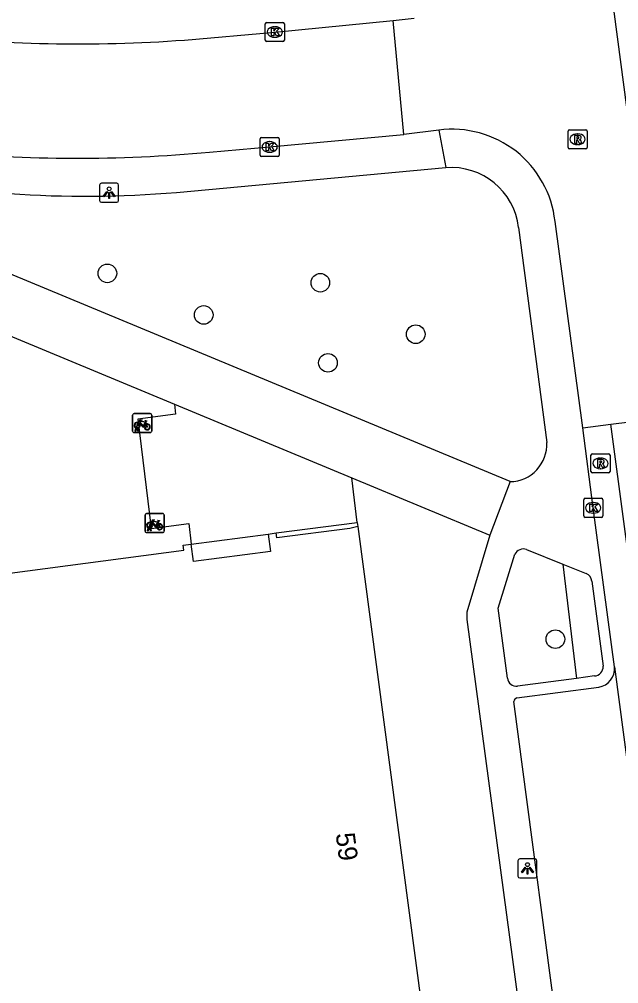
# Model space of a CAD drawing. Extents: x 160557 to 161245, y 385330 to 386505.
# Drawn here: x 161065.9 to 161097.3, y 385813.3 to 385863.9 of the extents above; entities that cross this region are included whole.
import ezdxf

# ---------------------------------------------------------------- set-up
doc = ezdxf.new("R2010")
doc.units = 0
for name, color, linetype in [('IMGEO_Boom', 7, 'Continuous'), ('IMGEO_Fietsenrek', 7, 'Continuous'), ('IMGEO_Groenvoorziening', 7, 'Continuous'), ('IMGEO_Kolk', 7, 'Continuous'), ('IMGEO_Lichtpunt', 7, 'Continuous'), ('IMGEO_Pand', 7, 'Continuous'), ('IMGEO_Pand_nummerreeks', 7, 'Continuous'), ('IMGEO_Rijbaan_lokaal_gesloten', 7, 'Continuous'), ('IMGEO_Rijbaan_lokaal_open', 7, 'Continuous'), ('IMGEO_Rioolput', 7, 'Continuous'), ('IMGEO_Voetpad_open', 7, 'Continuous')]:
    doc.layers.add(name, color=color, linetype=linetype)

msp = doc.modelspace()

# ---------------------------------------------------------------- linework, layer by layer
at = {"layer": 'IMGEO_Boom'}
for centre in [(161070.495, 385850.602), (161081.676, 385850.111), (161075.553, 385848.42), (161086.683, 385847.406), (161082.076, 385845.905), (161094.014, 385831.398)]:
    msp.add_circle(centre, 0.489, dxfattribs=at)
at = {"layer": 'IMGEO_Fietsenrek'}
for p, q in [((161071.822, 385842.315), (161071.822, 385843.156)), ((161071.822, 385843.156), (161071.822, 385842.315)), ((161071.897, 385843.24), (161072.738, 385843.24)), ((161072.738, 385843.24), (161071.897, 385843.24)), ((161072.822, 385843.165), (161072.822, 385842.324)), ((161072.822, 385842.324), (161072.822, 385843.165)), ((161072.509, 385842.789), (161072.545, 385842.694)), ((161072.747, 385842.24), (161071.906, 385842.24)), ((161071.906, 385842.24), (161072.747, 385842.24)), ((161071.949, 385842.324), (161071.988, 385842.484)), ((161071.983, 385842.324), (161071.949, 385842.324)), ((161072.018, 385842.472), (161071.983, 385842.324)), ((161072.06, 385842.496), (161072.059, 385842.5)), ((161072.101, 385842.324), (161072.067, 385842.466)), ((161072.091, 385842.507), (161072.092, 385842.5)), ((161072.099, 385842.47), (161072.134, 385842.324)), ((161072.134, 385842.324), (161072.101, 385842.324)), ((161072.55, 385837.993), (161073.391, 385837.993)), ((161073.391, 385837.993), (161072.55, 385837.993)), ((161072.475, 385837.068), (161072.475, 385837.909)), ((161072.475, 385837.909), (161072.475, 385837.068)), ((161073.162, 385837.542), (161073.198, 385837.447)), ((161073.475, 385837.918), (161073.475, 385837.077)), ((161073.475, 385837.077), (161073.475, 385837.918)), ((161073.4, 385836.993), (161072.559, 385836.993)), ((161072.559, 385836.993), (161073.4, 385836.993)), ((161072.602, 385837.077), (161072.641, 385837.237)), ((161072.636, 385837.077), (161072.602, 385837.077)), ((161072.671, 385837.225), (161072.636, 385837.077)), ((161072.713, 385837.249), (161072.712, 385837.253)), ((161072.754, 385837.077), (161072.72, 385837.219)), ((161072.744, 385837.26), (161072.745, 385837.253)), ((161072.752, 385837.223), (161072.787, 385837.077)), ((161072.787, 385837.077), (161072.754, 385837.077))]:
    msp.add_line(p, q, dxfattribs=at)
for points in [[(161072.156, 385842.714), (161072.104, 385842.624), (161072.064, 385842.599), (161072.065, 385842.646), (161072.12, 385842.74)], [(161072.135, 385842.766), (161072.23, 385842.93), (161072.316, 385842.916), (161072.318, 385842.907), (161072.262, 385842.896), (161072.235, 385842.851), (161072.491, 385842.81)], [(161072.431, 385842.522), (161072.381, 385842.522), (161072.19, 385842.773), (161072.171, 385842.741)], [(161072.478, 385842.785), (161072.221, 385842.826), (161072.204, 385842.797), (161072.371, 385842.577), (161072.478, 385842.785)], [(161072.526, 385842.687), (161072.496, 385842.764), (161072.387, 385842.546), (161072.43, 385842.546)], [(161072.46, 385842.546), (161072.58, 385842.545), (161072.536, 385842.659)], [(161072.556, 385842.666), (161072.611, 385842.521), (161072.461, 385842.521)], [(161072.491, 385842.81), (161072.516, 385842.859), (161072.51, 385842.863), (161072.487, 385842.867), (161072.475, 385842.874), (161072.474, 385842.877), (161072.476, 385842.882), (161072.571, 385842.867), (161072.573, 385842.857), (161072.563, 385842.844), (161072.551, 385842.838), (161072.537, 385842.844), (161072.509, 385842.789)], [(161072.809, 385837.467), (161072.757, 385837.377), (161072.717, 385837.352), (161072.718, 385837.399), (161072.773, 385837.493)], [(161072.788, 385837.519), (161072.883, 385837.683), (161072.969, 385837.669), (161072.971, 385837.66), (161072.915, 385837.649), (161072.888, 385837.604), (161073.144, 385837.563)], [(161073.084, 385837.275), (161073.034, 385837.275), (161072.843, 385837.526), (161072.824, 385837.494)], [(161073.131, 385837.538), (161072.874, 385837.579), (161072.857, 385837.55), (161073.024, 385837.33), (161073.131, 385837.538)], [(161073.179, 385837.44), (161073.149, 385837.517), (161073.04, 385837.299), (161073.083, 385837.299)], [(161073.144, 385837.563), (161073.169, 385837.612), (161073.163, 385837.616), (161073.14, 385837.62), (161073.128, 385837.627), (161073.127, 385837.63), (161073.129, 385837.635), (161073.224, 385837.62), (161073.226, 385837.61), (161073.216, 385837.597), (161073.204, 385837.591), (161073.19, 385837.597), (161073.162, 385837.542)], [(161073.113, 385837.299), (161073.233, 385837.298), (161073.189, 385837.412)], [(161073.209, 385837.419), (161073.264, 385837.274), (161073.114, 385837.274)]]:
    msp.add_lwpolyline(points, dxfattribs=at)
for centre, radius, start, end in [((161071.9, 385843.162), 0.0779, 92.4484, 184.2845), ((161071.9, 385843.162), 0.0779, 92.4484, 184.2845), ((161072.744, 385843.162), 0.0779, 2.4484, 94.2845), ((161072.744, 385843.162), 0.0779, 2.4484, 94.2845), ((161072.062, 385842.625), 0.159, 62.6766, 242.1369), ((161072.062, 385842.625), 0.129, 63.3192, 238.903), ((161072.042, 385842.496), 0.0499, 12.8025, 158.6934), ((161072.062, 385842.625), 0.129, 283.6043, 43.4302), ((161072.062, 385842.625), 0.159, 283.5766, 46.6042), ((161072.589, 385842.541), 0.159, 113.3408, 178.3217), ((161072.589, 385842.541), 0.159, 187.0065, 105.7708), ((161072.589, 385842.541), 0.129, 113.923, 177.9556), ((161072.589, 385842.541), 0.129, 188.6715, 104.5883), ((161071.9, 385842.318), 0.0779, 182.4484, 274.2845), ((161071.9, 385842.318), 0.0779, 182.4484, 274.2845), ((161072.062, 385842.625), 0.159, 253.9967, 271.7867), ((161072.042, 385842.496), 0.0174, 12.8025, 163.4502), ((161072.062, 385842.625), 0.129, 253.415, 269.0204), ((161072.744, 385842.318), 0.0779, 272.4484, 4.2845), ((161072.744, 385842.318), 0.0779, 272.4484, 4.2845), ((161072.553, 385837.915), 0.0779, 92.4484, 184.2845), ((161072.553, 385837.915), 0.0779, 92.4484, 184.2845), ((161073.397, 385837.915), 0.0779, 2.4484, 94.2845), ((161073.397, 385837.915), 0.0779, 2.4484, 94.2845), ((161072.715, 385837.378), 0.159, 62.6766, 242.1369), ((161072.715, 385837.378), 0.129, 63.3192, 238.903), ((161072.715, 385837.378), 0.159, 283.5766, 46.6042), ((161072.553, 385837.071), 0.0779, 182.4484, 274.2845), ((161072.553, 385837.071), 0.0779, 182.4484, 274.2845), ((161072.695, 385837.249), 0.0499, 12.8025, 158.6934), ((161072.715, 385837.378), 0.159, 253.9967, 271.7867), ((161072.695, 385837.249), 0.0174, 12.8025, 163.4502), ((161072.715, 385837.378), 0.129, 253.415, 269.0204), ((161072.715, 385837.378), 0.129, 283.6043, 43.4302), ((161073.242, 385837.294), 0.159, 113.3408, 178.3217), ((161073.242, 385837.294), 0.159, 187.0065, 105.7708), ((161073.242, 385837.294), 0.129, 113.923, 177.9556), ((161073.242, 385837.294), 0.129, 188.6715, 104.5883), ((161073.397, 385837.071), 0.0779, 272.4484, 4.2845), ((161073.397, 385837.071), 0.0779, 272.4484, 4.2845)]:
    msp.add_arc(centre, radius, start, end, dxfattribs=at)
at = {"layer": 'IMGEO_Groenvoorziening'}
msp.add_lwpolyline([(161094.399, 385835.338), (161095.116, 385829.339)], dxfattribs=at)
at = {"layer": 'IMGEO_Kolk'}
for p, q in [((161078.786, 385862.849), (161078.786, 385863.701)), ((161078.861, 385863.775), (161079.713, 385863.775)), ((161079.274, 385863.555), (161079.299, 385863.555)), ((161079.787, 385863.701), (161079.787, 385862.849)), ((161079.297, 385862.995), (161079.272, 385862.995)), ((161079.713, 385862.775), (161078.861, 385862.775)), ((161078.589, 385857.738), (161079.441, 385857.738)), ((161078.514, 385856.812), (161078.514, 385857.664)), ((161079.002, 385857.518), (161079.027, 385857.518)), ((161079.515, 385857.664), (161079.515, 385856.812)), ((161079.441, 385856.738), (161078.589, 385856.738)), ((161079.025, 385856.958), (161079, 385856.958)), ((161095.501, 385837.866), (161095.501, 385838.718)), ((161095.576, 385838.792), (161096.428, 385838.792)), ((161095.989, 385838.572), (161096.014, 385838.572)), ((161096.502, 385838.718), (161096.502, 385837.866)), ((161096.012, 385838.012), (161095.987, 385838.012)), ((161096.428, 385837.792), (161095.576, 385837.792))]:
    msp.add_line(p, q, dxfattribs=at)
for points in [[(161078.786, 385862.849), (161078.786, 385863.701)], [(161078.861, 385863.775), (161079.713, 385863.775)], [(161079.107, 385863.475), (161079.23, 385863.475), (161079.23, 385863.324), (161079.36, 385863.475), (161079.524, 385863.475), (161079.378, 385863.324), (161079.531, 385863.075), (161079.379, 385863.075), (161079.294, 385863.239), (161079.23, 385863.172), (161079.23, 385863.075), (161079.107, 385863.075), (161079.107, 385863.475)], [(161079.787, 385863.701), (161079.787, 385862.849)], [(161079.713, 385862.775), (161078.861, 385862.775)], [(161078.589, 385857.738), (161079.441, 385857.738)], [(161078.514, 385856.812), (161078.514, 385857.664)], [(161078.835, 385857.438), (161078.958, 385857.438), (161078.958, 385857.287), (161079.088, 385857.438), (161079.252, 385857.438), (161079.106, 385857.287), (161079.259, 385857.038), (161079.107, 385857.038), (161079.022, 385857.202), (161078.958, 385857.135), (161078.958, 385857.038), (161078.835, 385857.038), (161078.835, 385857.438)], [(161079.515, 385857.664), (161079.515, 385856.812)], [(161079.441, 385856.738), (161078.589, 385856.738)], [(161095.501, 385837.866), (161095.501, 385838.718)], [(161095.576, 385838.792), (161096.428, 385838.792)], [(161095.822, 385838.492), (161095.945, 385838.492), (161095.945, 385838.341), (161096.075, 385838.492), (161096.239, 385838.492), (161096.093, 385838.341), (161096.246, 385838.092), (161096.094, 385838.092), (161096.009, 385838.256), (161095.945, 385838.189), (161095.945, 385838.092), (161095.822, 385838.092), (161095.822, 385838.492)], [(161096.502, 385838.718), (161096.502, 385837.866)], [(161096.428, 385837.792), (161095.576, 385837.792)]]:
    msp.add_lwpolyline(points, dxfattribs=at)
for centre, start, end in [((161078.863, 385863.699), 91.552, 178.448), ((161078.863, 385863.699), 91.552, 178.448), ((161079.711, 385863.699), 1.552, 88.448), ((161079.711, 385863.699), 1.552, 88.448), ((161078.863, 385862.851), 181.552, 268.448), ((161078.863, 385862.851), 181.552, 268.448), ((161079.711, 385862.851), 271.552, 358.448), ((161079.711, 385862.851), 271.552, 358.448), ((161078.591, 385857.662), 91.552, 178.448), ((161078.591, 385857.662), 91.552, 178.448), ((161079.439, 385857.662), 1.552, 88.448), ((161079.439, 385857.662), 1.552, 88.448), ((161078.591, 385856.814), 181.552, 268.448), ((161078.591, 385856.814), 181.552, 268.448), ((161079.439, 385856.814), 271.552, 358.448), ((161079.439, 385856.814), 271.552, 358.448), ((161095.578, 385838.716), 91.552, 178.448), ((161095.578, 385838.716), 91.552, 178.448), ((161096.426, 385838.716), 1.552, 88.448), ((161096.426, 385838.716), 1.552, 88.448), ((161095.578, 385837.868), 181.552, 268.448), ((161095.578, 385837.868), 181.552, 268.448), ((161096.426, 385837.868), 271.552, 358.448), ((161096.426, 385837.868), 271.552, 358.448)]:
    msp.add_arc(centre, 0.0765, start, end, dxfattribs=at)
for centre, major_axis, ratio, start_param, end_param in [((161079.273, 385863.275), (-0.387, 0.002), 0.722429, 4.712389, 7.853982), ((161079.298, 385863.275), (-0.39, 0.002), 0.717154, 1.570796, 4.712389), ((161079.001, 385857.238), (-0.387, 0.002), 0.722429, 4.712389, 7.853982), ((161079.026, 385857.238), (-0.39, 0.002), 0.717154, 1.570796, 4.712389), ((161095.988, 385838.292), (-0.387, 0.002), 0.722429, 4.712389, 7.853982), ((161096.013, 385838.292), (-0.39, 0.002), 0.717154, 1.570796, 4.712389)]:
    msp.add_ellipse(centre, major_axis=major_axis, ratio=ratio, start_param=start_param, end_param=end_param, dxfattribs=at)
at = {"layer": 'IMGEO_Lichtpunt'}
for p, q in [((161070.091, 385855.24), (161070.091, 385854.433)), ((161070.091, 385855.24), (161070.091, 385854.433)), ((161070.993, 385855.335), (161070.185, 385855.335)), ((161070.993, 385855.335), (161070.185, 385855.335)), ((161071.087, 385854.433), (161071.087, 385855.24)), ((161071.087, 385854.433), (161071.087, 385855.24)), ((161070.185, 385854.339), (161070.993, 385854.339)), ((161070.185, 385854.339), (161070.993, 385854.339)), ((161092.051, 385819.761), (161092.051, 385818.954)), ((161092.051, 385819.761), (161092.051, 385818.954)), ((161092.953, 385819.856), (161092.145, 385819.856)), ((161092.953, 385819.856), (161092.145, 385819.856)), ((161093.047, 385818.954), (161093.047, 385819.761)), ((161093.047, 385818.954), (161093.047, 385819.761)), ((161092.145, 385818.86), (161092.953, 385818.86)), ((161092.145, 385818.86), (161092.953, 385818.86))]:
    msp.add_line(p, q, dxfattribs=at)
for points in [[(161070.465, 385854.904), (161070.504, 385854.876), (161070.316, 385854.614), (161070.278, 385854.641), (161070.465, 385854.904)], [(161070.567, 385854.856), (161070.614, 385854.856), (161070.614, 385854.534), (161070.567, 385854.534), (161070.567, 385854.856)], [(161070.677, 385854.876), (161070.715, 385854.903), (161070.902, 385854.641), (161070.863, 385854.613), (161070.677, 385854.876)], [(161092.425, 385819.425), (161092.464, 385819.397), (161092.276, 385819.135), (161092.238, 385819.162), (161092.425, 385819.425)], [(161092.527, 385819.377), (161092.574, 385819.377), (161092.574, 385819.055), (161092.527, 385819.055), (161092.527, 385819.377)], [(161092.637, 385819.397), (161092.675, 385819.424), (161092.862, 385819.162), (161092.823, 385819.134), (161092.637, 385819.397)]]:
    msp.add_lwpolyline(points, dxfattribs=at)
for centre in [(161070.59, 385855.038), (161092.55, 385819.559)]:
    msp.add_circle(centre, 0.0994, dxfattribs=at)
for centre, start, end in [((161070.185, 385855.24), 90, 180), ((161070.185, 385855.24), 90, 180), ((161070.993, 385855.24), 0, 90), ((161070.993, 385855.24), 0, 90), ((161070.185, 385854.433), 180, 270), ((161070.185, 385854.433), 180, 270), ((161070.993, 385854.433), 270, 0), ((161070.993, 385854.433), 270, 360), ((161092.145, 385819.761), 90, 180), ((161092.145, 385819.761), 90, 180), ((161092.953, 385819.761), 0, 90), ((161092.953, 385819.761), 0, 90), ((161092.145, 385818.954), 180, 270), ((161092.145, 385818.954), 180, 270), ((161092.953, 385818.954), 270, 0), ((161092.953, 385818.954), 270, 360)]:
    msp.add_arc(centre, 0.0946, start, end, dxfattribs=at)
at = {"layer": 'IMGEO_Pand'}
for points in [[(161078.934, 385836.917), (161079.357, 385836.975)], [(161083.636, 385837.317), (161083.22, 385837.214), (161079.392, 385836.717), (161079.357, 385836.975)], [(161083.636, 385837.317), (161088.039, 385804.26)], [(161078.934, 385836.917), (161079.058, 385835.997), (161075.01, 385835.476), (161074.899, 385836.389)], [(161061.128, 385834.31), (161074.513, 385836.071), (161074.468, 385836.337), (161074.899, 385836.389)]]:
    msp.add_lwpolyline(points, dxfattribs=at)
at = {"layer": 'IMGEO_Rijbaan_lokaal_gesloten'}
for points in [[(161101.269, 385844.311), (161099.778, 385844.122), (161095.943, 385873.076), (161097.379, 385873.281)], [(161074.544, 385862.852), (161079.287, 385863.275), (161085.506, 385863.875)], [(161086.057, 385857.895), (161085.506, 385863.875)], [(161075.861, 385856.966), (161079.015, 385857.238), (161086.057, 385857.895)]]:
    msp.add_lwpolyline(points, dxfattribs=at)
for centre, radius, start, end in [((161068.929, 385939.909), 77.261, 263.54176, 274.16751), ((161068.97, 385930.61), 73.965, 264.24574, 275.34578)]:
    msp.add_arc(centre, radius, start, end, dxfattribs=at)
at = {"layer": 'IMGEO_Rijbaan_lokaal_open'}
for points in [[(161085.506, 385863.875), (161086.6, 385864.01)], [(161087.891, 385858.123), (161086.057, 385857.895)], [(161095.448, 385842.491), (161093.994, 385853.333)], [(161096.923, 385842.687), (161099.92, 385843.054)], [(161095.448, 385842.491), (161096.923, 385842.687)], [(161103.751, 385791.851), (161102.669, 385799.702), (161096.923, 385842.687)], [(161097.109, 385829.938), (161096.002, 385838.292), (161095.448, 385842.491)], [(161097.109, 385829.938), (161100.064, 385807.789)]]:
    msp.add_lwpolyline(points, dxfattribs=at)
msp.add_arc((161088.594, 385852.736), 5.433, 6.307, 97.4391, dxfattribs=at)
at = {"layer": 'IMGEO_Rioolput'}
for p, q in [((161094.679, 385857.219), (161094.679, 385858.071)), ((161094.754, 385858.145), (161095.606, 385858.145)), ((161095.167, 385857.925), (161095.192, 385857.925)), ((161095.68, 385858.071), (161095.68, 385857.219)), ((161095.19, 385857.365), (161095.165, 385857.365)), ((161095.606, 385857.145), (161094.754, 385857.145)), ((161095.88, 385840.201), (161095.88, 385841.053)), ((161095.955, 385841.127), (161096.807, 385841.127)), ((161096.881, 385841.053), (161096.881, 385840.201)), ((161096.368, 385840.907), (161096.393, 385840.907)), ((161096.807, 385840.127), (161095.955, 385840.127)), ((161096.391, 385840.347), (161096.366, 385840.347))]:
    msp.add_line(p, q, dxfattribs=at)
for points in [[(161094.679, 385857.219), (161094.679, 385858.071)], [(161094.754, 385858.145), (161095.606, 385858.145)], [(161095.268, 385857.843), (161095.016, 385857.845), (161095.016, 385857.445)], [(161095.194, 385857.764), (161095.14, 385857.764), (161095.14, 385857.683)], [(161095.68, 385858.071), (161095.68, 385857.219)], [(161095.016, 385857.445), (161095.14, 385857.445), (161095.14, 385857.607), (161095.151, 385857.607)], [(161095.14, 385857.683), (161095.192, 385857.683)], [(161095.198, 385857.578), (161095.269, 385857.445), (161095.409, 385857.445), (161095.344, 385857.571)], [(161095.606, 385857.145), (161094.754, 385857.145)], [(161095.88, 385840.201), (161095.88, 385841.053)], [(161095.955, 385841.127), (161096.807, 385841.127)], [(161096.881, 385841.053), (161096.881, 385840.201)], [(161096.469, 385840.825), (161096.217, 385840.827), (161096.217, 385840.427)], [(161096.217, 385840.427), (161096.341, 385840.427), (161096.341, 385840.589), (161096.352, 385840.589)], [(161096.395, 385840.746), (161096.341, 385840.746), (161096.341, 385840.665)], [(161096.341, 385840.665), (161096.393, 385840.665)], [(161096.399, 385840.56), (161096.47, 385840.427), (161096.61, 385840.427), (161096.545, 385840.553)], [(161096.807, 385840.127), (161095.955, 385840.127)]]:
    msp.add_lwpolyline(points, dxfattribs=at)
for centre, radius, start, end in [((161094.756, 385858.069), 0.0765, 91.552, 178.448), ((161094.756, 385858.069), 0.0765, 91.552, 178.448), ((161095.2, 385857.668), 0.0964, 77.0061, 93.1865), ((161095.214, 385857.725), 0.0378, 276.6634, 79.6772), ((161095.267, 385857.733), 0.109, 350.3612, 89.416), ((161095.604, 385858.069), 0.0765, 1.552, 88.448), ((161095.604, 385858.069), 0.0765, 1.552, 88.448), ((161095.15, 385857.554), 0.0533, 26.0293, 88.6989), ((161095.176, 385857.872), 0.19, 274.7715, 282.9687), ((161095.265, 385857.733), 0.112, 277.5842, 350.9817), ((161095.249, 385857.518), 0.108, 29.5134, 73.7905), ((161094.756, 385857.221), 0.0765, 181.552, 268.448), ((161094.756, 385857.221), 0.0765, 181.552, 268.448), ((161095.604, 385857.221), 0.0765, 271.552, 358.448), ((161095.604, 385857.221), 0.0765, 271.552, 358.448), ((161095.957, 385841.051), 0.0765, 91.552, 178.448), ((161095.957, 385841.051), 0.0765, 91.552, 178.448), ((161096.805, 385841.051), 0.0765, 1.552, 88.448), ((161096.805, 385841.051), 0.0765, 1.552, 88.448), ((161096.351, 385840.536), 0.0533, 26.0293, 88.6989), ((161096.377, 385840.854), 0.19, 274.7715, 282.9687), ((161096.401, 385840.65), 0.0964, 77.0061, 93.1865), ((161096.415, 385840.707), 0.0378, 276.6634, 79.6772), ((161096.468, 385840.715), 0.109, 350.3612, 89.416), ((161096.466, 385840.715), 0.112, 277.5842, 350.9817), ((161096.45, 385840.5), 0.108, 29.5134, 73.7905), ((161095.957, 385840.203), 0.0765, 181.552, 268.448), ((161095.957, 385840.203), 0.0765, 181.552, 268.448), ((161096.805, 385840.203), 0.0765, 271.552, 358.448), ((161096.805, 385840.203), 0.0765, 271.552, 358.448)]:
    msp.add_arc(centre, radius, start, end, dxfattribs=at)
for centre, major_axis, ratio, start_param, end_param in [((161095.166, 385857.645), (-0.387, 0.002), 0.722429, 4.712389, 7.853982), ((161095.191, 385857.645), (-0.39, 0.002), 0.717154, 1.570796, 4.712389), ((161096.367, 385840.627), (-0.387, 0.002), 0.722429, 4.712389, 7.853982), ((161096.392, 385840.627), (-0.39, 0.002), 0.717154, 1.570796, 4.712389)]:
    msp.add_ellipse(centre, major_axis=major_axis, ratio=ratio, start_param=start_param, end_param=end_param, dxfattribs=at)
at = {"layer": 'IMGEO_Voetpad_open'}
for points in [[(161087.891, 385858.123), (161088.26, 385856.152)], [(161074.125, 385854.849), (161088.26, 385856.152)], [(161091.644, 385839.67), (161058.614, 385853.378)], [(161092.084, 385853.013), (161093.557, 385841.719)], [(161058.98, 385849.988), (161074.015, 385843.739)], [(161074.015, 385843.739), (161074.075, 385843.21), (161072.089, 385842.95), (161072.797, 385837.201), (161074.777, 385837.469), (161074.899, 385836.389)], [(161074.015, 385843.739), (161083.323, 385839.87)], [(161083.323, 385839.87), (161090.577, 385836.855)], [(161083.609, 385837.522), (161083.323, 385839.87)], [(161091.644, 385839.67), (161090.577, 385836.855)], [(161079.357, 385836.975), (161083.609, 385837.522)], [(161083.609, 385837.522), (161083.636, 385837.317)], [(161074.899, 385836.389), (161078.934, 385836.917)], [(161090.577, 385836.855), (161089.36, 385832.82), (161089.359, 385832.428), (161093.052, 385804.928)], [(161092.497, 385836.11), (161094.399, 385835.338)], [(161091.504, 385829.352), (161091.014, 385833.029), (161091.889, 385835.856)], [(161094.399, 385835.338), (161095.627, 385834.84)], [(161095.919, 385834.435), (161096.53, 385829.971)], [(161096.062, 385829.463), (161095.116, 385829.339)], [(161091.994, 385828.311), (161096.288, 385828.878)], [(161095.116, 385829.339), (161092.027, 385828.933)], [(161094.479, 385808.205), (161091.834, 385828.126)]]:
    msp.add_lwpolyline(points, dxfattribs=at)
for centre, radius, start, end in [((161088.543, 385852.598), 3.565, 6.6867, 94.5503), ((161069.321, 385914.317), 59.662, 266.17771, 274.61832), ((161091.619, 385841.611), 1.941, 270.7455, 3.1864), ((161092.342, 385835.626), 0.508, 72.2275, 153.1192), ((161095.484, 385834.429), 0.435, 0.7789, 70.8033), ((161096.022, 385829.969), 0.508, 274.4913, 0.2025), ((161096.141, 385829.839), 0.973, 278.6651, 5.8173), ((161091.954, 385829.378), 0.451, 183.2819, 279.3183), ((161092.022, 385828.125), 0.188, 98.5801, 179.7092)]:
    msp.add_arc(centre, radius, start, end, dxfattribs=at)

# ---------------------------------------------------------------- texts
at = {"layer": 'IMGEO_Pand_nummerreeks'}
msp.add_text('59', height=1, rotation=277.5868, dxfattribs=at).set_placement((161082.477, 385821.175))

doc.saveas('drawing.dxf')
